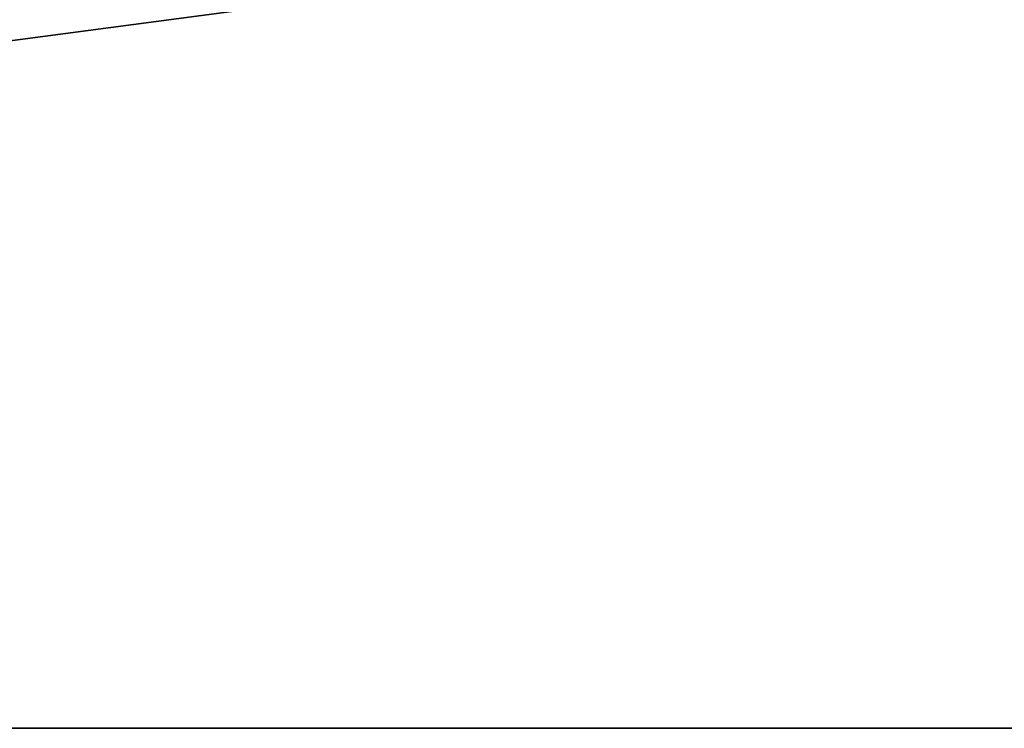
# Model space of a CAD drawing. Header units: millimetres. Extents: x -150 to 150, y -85 to 1149.
# Tile 770 of 1056: x -43.55 to -42.993, y 1007.9 to 1008.3. Entities that reach past the tile are written whole.
import ezdxf

# ---------------------------------------------------------------- set-up
doc = ezdxf.new("R2010")
doc.units = ezdxf.units.MM
doc.header["$LTSCALE"] = 21.359881
doc.layers.add('9022', color=7, linetype='CONTINUOUS')
doc.layers.add('9025', color=7, linetype='CONTINUOUS')

msp = doc.modelspace()

# ---------------------------------------------------------------- linework, layer by layer
at = {"layer": '9022', "linetype": 'CONTINUOUS'}
for points in [[(-46.58738, 1007.9, 157.18449), (-35.20296, 1007.9, 153.96317), (-46.46939, 1007.9, 442.85394), (-46.58738, 1007.9, 157.18449)], [(-46.46939, 1007.9, 442.85394), (-35.20296, 1007.9, 153.96317), (-35.11742, 1007.9, 446.05778), (-46.46939, 1007.9, 442.85394)]]:
    msp.add_3dface(points, dxfattribs=at)
at = {"layer": '9025', "linetype": 'CONTINUOUS'}
for points in [[(-35.20296, 1007.9, 153.96317), (-46.58738, 1007.9, 157.18449), (-46.46939, 1009.4, 157.14606), (-35.20296, 1007.9, 153.96317)], [(-46.46939, 1007.9, 442.85394), (-35.20296, 1009.4, 446.03683), (-46.58738, 1009.4, 442.81551), (-46.46939, 1007.9, 442.85394)], [(-35.20296, 1007.9, 153.96317), (-46.46939, 1009.4, 157.14606), (-35.11742, 1009.4, 153.94222), (-35.20296, 1007.9, 153.96317)], [(-46.46939, 1007.9, 442.85394), (-35.11742, 1007.9, 446.05778), (-35.20296, 1009.4, 446.03683), (-46.46939, 1007.9, 442.85394)]]:
    msp.add_3dface(points, dxfattribs=at)

doc.saveas('drawing.dxf')
